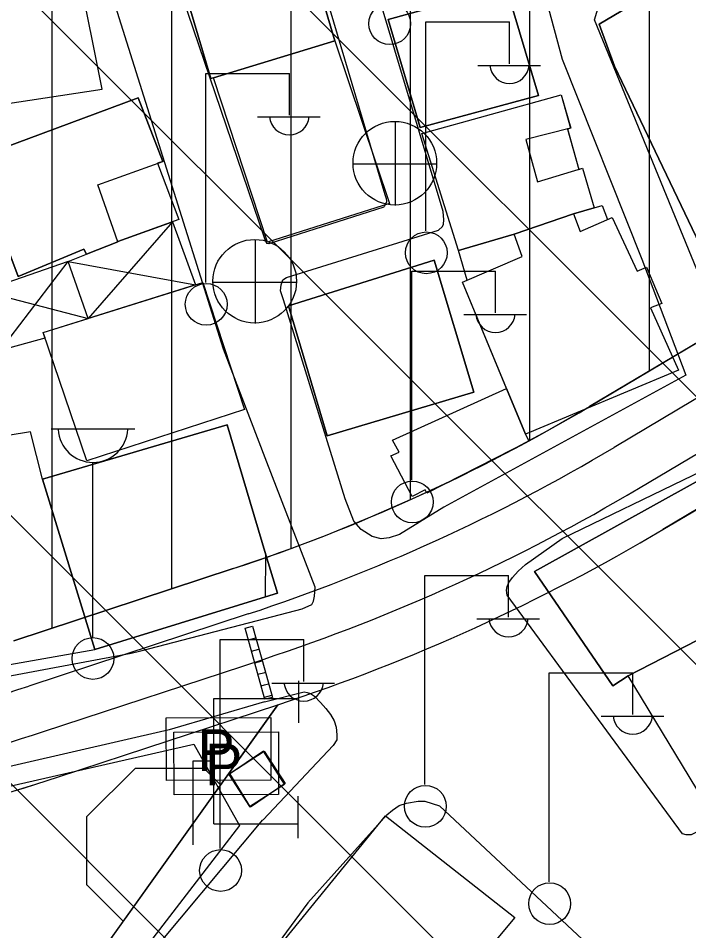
# Model space of a CAD drawing. Extents: x 417995 to 421451, y 4454518 to 4458015.
# Drawn here: x 420777.8 to 420833.9, y 4457463.8 to 4457540.2 of the extents above; entities that cross this region are included whole.
import ezdxf

# ---------------------------------------------------------------- set-up
doc = ezdxf.new("R2010")
doc.units = 0
for name, color, linetype in [('ADAKENARI', 7, 'Continuous'), ('B_Merdiven', 7, 'Continuous'), ('B_Mesken', 7, 'Continuous'), ('B_Sundurma', 7, 'Continuous'), ('B_Teras', 7, 'Continuous'), ('B_Ticari', 7, 'Continuous'), ('KALDIRIM', 7, 'Continuous'), ('PL_AYA_AGACLANDIRIL', 7, 'Continuous'), ('PL_KON_MEV_250', 7, 'Continuous'), ('S_Cad_Sok_Lambasi', 7, 'Continuous'), ('S_Elektrik_Diregi', 7, 'Continuous'), ('S_Pano', 7, 'Continuous'), ('S_Rogar_Kapagi', 7, 'Continuous'), ('S_Telefon_Kulubesi', 7, 'Continuous'), ('Sinir_Duvar_tek_tarafa_ait', 7, 'Continuous'), ('SN_TR_SIVILASMA', 7, 'Continuous'), ('TR_AGACALANI', 7, 'Continuous'), ('TR_ORTAYOGUNKONUT', 7, 'Continuous'), ('Yol_Sose', 7, 'Continuous')]:
    doc.layers.add(name, color=color, linetype=linetype)

msp = doc.modelspace()

# ---------------------------------------------------------------- linework, layer by layer
at = {"layer": 'ADAKENARI'}
for p, q in [((420924.095, 4457566.256), (420825.603, 4457507.667)), ((420831.738, 4457497.354), (420930.361, 4457556.021)), ((420795.756, 4457494.083), (420777.385, 4457488.045)), ((420714.328, 4457363.5), (420799.503, 4457482.683)), ((420781.132, 4457476.645), (420799.503, 4457482.683))]:
    msp.add_line(p, q, dxfattribs=at)
for centre, radius, start, end in [((420748.917, 4457636.583), 150, 288.19532, 300.74663), ((420748.917, 4457636.583), 162, 288.19532, 300.74663), ((420723.052, 4457653.344), 186, 283.28864, 288.19532)]:
    msp.add_arc(centre, radius, start, end, dxfattribs=at)
at = {"layer": 'B_Merdiven'}
for p, q in [((420797.023, 4457488.125), (420797.64, 4457488.295)), ((420797.289, 4457487.161), (420797.911, 4457487.333)), ((420797.556, 4457486.198), (420798.183, 4457486.37)), ((420797.822, 4457485.234), (420798.398, 4457485.392)), ((420798.398, 4457485.392), (420798.454, 4457485.408)), ((420798.089, 4457484.27), (420798.387, 4457484.352)), ((420798.387, 4457484.352), (420798.726, 4457484.445)), ((420798.355, 4457483.306), (420798.376, 4457483.312)), ((420798.376, 4457483.312), (420798.997, 4457483.483))]:
    msp.add_line(p, q, dxfattribs=at)
msp.add_lwpolyline([(420799.054, 4457483.283), (420798.4, 4457483.146), (420798.375, 4457483.234), (420796.756, 4457489.089), (420797.368, 4457489.258), (420798.4, 4457485.599)], close=True, dxfattribs=at)
at = {"layer": 'B_Mesken'}
for points in [[(420826.404, 4457539.693), (420827.679, 4457536.163), (420838.542, 4457513.465), (420892.842, 4457545.959), (420893.949, 4457550.738), (420882.244, 4457572.736)], [(420826.404, 4457539.693), (420882.244, 4457572.736), (420893.949, 4457550.738), (420892.842, 4457545.959), (420838.542, 4457513.465), (420827.68, 4457536.163)], [(420800.015, 4457552.674), (420789.608, 4457549.522), (420793.882, 4457535.123), (420804.255, 4457538.299)], [(420804.255, 4457538.3), (420794.105, 4457535.192), (420793.882, 4457535.123), (420789.608, 4457549.522), (420800.015, 4457552.674)], [(420771.369, 4457541.712), (420772, 4457537.824), (420770.813, 4457537.673), (420771.709, 4457532.255), (420784.792, 4457534.246), (420782.821, 4457544.02)], [(420811.4, 4457531.022), (420821.317, 4457533.706), (420818.615, 4457542.806), (420808.74, 4457540.066)], [(420811.4, 4457531.022), (420808.74, 4457540.066), (420818.615, 4457542.806), (420821.317, 4457533.706)], [(420794.105, 4457535.192), (420804.255, 4457538.3), (420808.846, 4457524.652), (420798.623, 4457521.423)], [(420804.255, 4457538.299), (420808.846, 4457524.652), (420798.623, 4457521.423), (420794.105, 4457535.191)], [(420789.411, 4457528.035), (420791.217, 4457523.328), (420786.086, 4457521.49), (420786.095, 4457521.465), (420783.473, 4457520.414), (420783.262, 4457520.838), (420777.758, 4457518.561), (420774.025, 4457528.395), (420787.801, 4457533.505), (420789.852, 4457528.195)], [(420823.74, 4457530.905), (420824.705, 4457527.523), (420825.014, 4457527.616), (420825.981, 4457524.297), (420824.26, 4457523.797), (420819.278, 4457522.089), (420814.625, 4457520.729), (420811.564, 4457530.542), (420823.21, 4457533.753), (420824.016, 4457530.976)], [(420823.741, 4457530.906), (420824.705, 4457527.523), (420825.014, 4457527.616), (420825.981, 4457524.297), (420824.26, 4457523.797), (420819.278, 4457522.089), (420814.626, 4457520.73), (420811.564, 4457530.542), (420823.21, 4457533.753), (420824.017, 4457530.976)], [(420815.349, 4457518.253), (420814.625, 4457520.729), (420819.278, 4457522.089), (420824.26, 4457523.797), (420826.661, 4457524.494), (420827.105, 4457523.328), (420827.489, 4457523.495), (420829.583, 4457518.998), (420830.354, 4457519.336), (420831.662, 4457516.3), (420830.698, 4457515.923), (420833.038, 4457510.719), (420820.24, 4457505.352), (420814.949, 4457518.082)], [(420820.24, 4457505.352), (420818.653, 4457509.172), (420814.949, 4457518.082), (420815.35, 4457518.253), (420814.626, 4457520.73), (420819.278, 4457522.089), (420824.26, 4457523.797), (420825.981, 4457524.297), (420826.661, 4457524.494), (420827.105, 4457523.328), (420827.489, 4457523.495), (420829.583, 4457518.998), (420830.354, 4457519.336), (420831.662, 4457516.3), (420830.698, 4457515.923), (420833.038, 4457510.719)], [(420800.388, 4457516.098), (420803.635, 4457505.193), (420815.894, 4457508.85), (420812.574, 4457519.92)], [(420800.388, 4457516.098), (420812.574, 4457519.92), (420815.894, 4457508.85), (420803.635, 4457505.193)], [(420793.217, 4457518.057), (420796.709, 4457507.4), (420783.498, 4457503.112), (420779.851, 4457513.864)], [(420820.24, 4457505.352), (420820.518, 4457504.768), (420811.979, 4457500.392), (420811.832, 4457500.681), (420810.745, 4457500.126), (420808.945, 4457503.517), (420809.642, 4457503.849), (420809.093, 4457504.856), (420818.653, 4457509.172)], [(420820.24, 4457505.352), (420820.518, 4457504.768), (420811.979, 4457500.392), (420811.832, 4457500.681), (420810.745, 4457500.126), (420808.945, 4457503.517), (420809.642, 4457503.849), (420809.093, 4457504.856), (420818.653, 4457509.172)], [(420798.501, 4457495.239), (420795.252, 4457506.117), (420779.788, 4457501.567), (420784.16, 4457487.319), (420798.465, 4457491.733)], [(420798.501, 4457495.239), (420795.252, 4457506.117), (420779.788, 4457501.567), (420784.16, 4457487.319), (420798.465, 4457491.733), (420799.457, 4457492.039)], [(420798.502, 4457495.239), (420799.458, 4457492.039), (420798.465, 4457491.733), (420784.16, 4457487.319), (420779.788, 4457501.567), (420795.252, 4457506.117)], [(420779.788, 4457501.567), (420778.795, 4457505.531), (420766.492, 4457503.541), (420770.079, 4457484.831), (420784.16, 4457487.319)], [(420839.408, 4457490.537), (420834.515, 4457501.345), (420820.984, 4457493.849), (420827.54, 4457484.278), (420828.827, 4457485.093)], [(420839.408, 4457490.537), (420828.827, 4457485.093), (420827.54, 4457484.278), (420820.984, 4457493.849), (420834.515, 4457501.345)], [(420844.781, 4457478.659), (420835.688, 4457473.77), (420828.827, 4457485.093), (420839.408, 4457490.537)], [(420839.577, 4457490.164), (420844.781, 4457478.659), (420835.688, 4457473.77), (420828.827, 4457485.093), (420839.408, 4457490.537)], [(420813.457, 4457455.83), (420811.856, 4457453.85), (420810.292, 4457451.916), (420809.413, 4457452.614), (420809.306, 4457452.48), (420806.228, 4457448.637), (420805.909, 4457448.238), (420795.028, 4457456.831), (420808.52, 4457473.388), (420819.331, 4457464.861), (420815.668, 4457460.444), (420816.628, 4457459.751)], [(420805.909, 4457448.238), (420795.028, 4457456.831), (420808.52, 4457473.387), (420819.331, 4457464.861), (420815.668, 4457460.444), (420816.628, 4457459.751), (420810.291, 4457451.916), (420809.413, 4457452.614)]]:
    msp.add_lwpolyline(points, close=True, dxfattribs=at)
at = {"layer": 'B_Sundurma'}
for p, q in [((420790.687, 4457523.138), (420783.601, 4457515.041)), ((420776.265, 4457512.389), (420781.93, 4457519.809)), ((420781.93, 4457519.809), (420792.591, 4457517.86)), ((420774.759, 4457517.334), (420783.601, 4457515.041)), ((420798.328, 4457478.724), (420798.346, 4457478.797))]:
    msp.add_line(p, q, dxfattribs=at)
for points in [[(420781.93, 4457519.809), (420783.473, 4457520.414), (420786.095, 4457521.465), (420786.086, 4457521.49), (420790.687, 4457523.138), (420792.591, 4457517.86), (420783.601, 4457515.041)], [(420774.759, 4457517.334), (420776.265, 4457512.389), (420780.005, 4457513.409), (420779.851, 4457513.864), (420783.601, 4457515.041), (420781.93, 4457519.809)], [(420800.106, 4457476.091), (420797.218, 4457474.108), (420795.479, 4457476.917), (420798.346, 4457478.797)], [(420800.106, 4457476.091), (420797.218, 4457474.108), (420795.479, 4457476.917), (420798.346, 4457478.797)]]:
    msp.add_lwpolyline(points, close=True, dxfattribs=at)
at = {"layer": 'B_Teras'}
for points in [[(420789.852, 4457528.195), (420787.801, 4457533.505), (420774.025, 4457528.395), (420777.758, 4457518.561), (420783.262, 4457520.838), (420783.473, 4457520.414), (420786.095, 4457521.465), (420784.425, 4457526.223)], [(420814.625, 4457520.729), (420811.564, 4457530.542), (420823.21, 4457533.753), (420824.016, 4457530.976), (420820.264, 4457530.012), (420821.226, 4457526.48), (420825.014, 4457527.616), (420825.981, 4457524.297), (420824.26, 4457523.797), (420819.278, 4457522.089)], [(420820.24, 4457505.352), (420814.949, 4457518.082), (420819.961, 4457520.22), (420819.278, 4457522.089), (420824.26, 4457523.797), (420824.806, 4457522.329), (420827.489, 4457523.495), (420829.583, 4457518.998), (420830.354, 4457519.336), (420831.662, 4457516.3), (420830.698, 4457515.923), (420833.038, 4457510.719)]]:
    msp.add_lwpolyline(points, close=True, dxfattribs=at)
at = {"layer": 'B_Ticari'}
msp.add_lwpolyline([(420797.135, 4457474.153), (420800.055, 4457476.043), (420798.285, 4457478.803), (420795.395, 4457476.843)], close=True, dxfattribs=at)
at = {"layer": 'KALDIRIM'}
for p, q in [((420922.445, 4457560.62), (420827.648, 4457504.23)), ((420829.693, 4457500.792), (420927.477, 4457558.959)), ((420797.005, 4457490.283), (420778.634, 4457484.245)), ((420779.883, 4457480.445), (420798.254, 4457486.483))]:
    msp.add_line(p, q, dxfattribs=at)
for centre, radius, start, end in [((420748.917, 4457636.583), 154, 288.19532, 300.74663), ((420748.917, 4457636.583), 158, 288.19532, 300.74663), ((420723.052, 4457653.344), 178, 283.28864, 288.19532), ((420723.052, 4457653.344), 182, 283.28864, 288.19532)]:
    msp.add_arc(centre, radius, start, end, dxfattribs=at)
at = {"layer": 'PL_AYA_AGACLANDIRIL'}
msp.add_lwpolyline([(420777.336, 4457475.442), (420779.238, 4457476.033), (420781.132, 4457476.645), (420799.503, 4457482.683), (420714.328, 4457363.5)], dxfattribs=at)
at = {"layer": 'PL_KON_MEV_250'}
for points in [[(420777.385, 4457488.045), (420795.756, 4457494.083), (420799.64, 4457495.419), (420803.486, 4457496.861), (420807.291, 4457498.407), (420811.052, 4457500.057), (420814.767, 4457501.809), (420818.432, 4457503.663), (420822.045, 4457505.616), (420825.603, 4457507.667), (420924.095, 4457566.256), (420925.782, 4457573.076), (420798.625, 4457780.776)], [(420997.205, 4457456.413), (420937.269, 4457554.313), (420930.361, 4457556.021), (420831.738, 4457497.354)], [(420799.503, 4457482.683), (420794.707, 4457475.973), (420786.54, 4457464.545), (420772.367, 4457444.713), (420767.927, 4457438.5), (420714.328, 4457363.5), (420671.835, 4457392.008), (420660.08, 4457399.894), (420650.187, 4457406.531), (420645.556, 4457400.847), (420643.625, 4457398.476), (420637.41, 4457390.847), (420633.625, 4457386.201), (420629.264, 4457380.847), (420623.625, 4457373.925), (420621.118, 4457370.847), (420613.625, 4457361.649), (420612.972, 4457360.847), (420610.126, 4457357.353)]]:
    msp.add_lwpolyline(points, dxfattribs=at)
msp.add_arc((420748.917, 4457636.583), 162, 288.19532, 300.74663, dxfattribs=at)
at = {"layer": 'S_Cad_Sok_Lambasi'}
for p, q in [((420780.515, 4457505.803), (420787.515, 4457505.803)), ((420784.015, 4457488.303), (420784.015, 4457502.978))]:
    msp.add_line(p, q, dxfattribs=at)
msp.add_circle((420784.015, 4457486.553), 1.75, dxfattribs=at)
msp.add_arc((420784.015, 4457505.907), 2.929, 183.298, 356.90719, dxfattribs=at)
at = {"layer": 'S_Elektrik_Diregi'}
for p, q in [((420811.893, 4457522.37), (420811.893, 4457539.87)), ((420811.893, 4457539.87), (420818.893, 4457539.87)), ((420818.893, 4457536.37), (420818.893, 4457539.87)), ((420793.46, 4457518.057), (420793.46, 4457535.557)), ((420793.46, 4457535.557), (420800.46, 4457535.557)), ((420800.46, 4457532.057), (420800.46, 4457535.557)), ((420816.233, 4457536.23), (420821.483, 4457536.23)), ((420797.8, 4457531.917), (420803.05, 4457531.917)), ((420810.72, 4457501.504), (420810.72, 4457519.004)), ((420810.72, 4457519.004), (420817.72, 4457519.004)), ((420817.72, 4457515.504), (420817.72, 4457519.004)), ((420815.06, 4457515.364), (420820.31, 4457515.364)), ((420811.814, 4457476.013), (420811.814, 4457493.513)), ((420811.814, 4457493.513), (420818.814, 4457493.513)), ((420818.814, 4457490.013), (420818.814, 4457493.513)), ((420816.154, 4457489.873), (420821.404, 4457489.873)), ((420794.663, 4457470.636), (420794.663, 4457488.136)), ((420794.663, 4457488.136), (420801.663, 4457488.136)), ((420801.663, 4457484.636), (420801.663, 4457488.136)), ((420822.217, 4457467.859), (420822.217, 4457485.359)), ((420822.217, 4457485.359), (420829.217, 4457485.359)), ((420829.217, 4457481.859), (420829.217, 4457485.359)), ((420799.003, 4457484.496), (420804.253, 4457484.496)), ((420826.557, 4457481.719), (420831.807, 4457481.719))]:
    msp.add_line(p, q, dxfattribs=at)
for centre in [(420808.862, 4457539.722), (420811.929, 4457520.534), (420793.496, 4457516.222), (420810.756, 4457499.668), (420811.85, 4457474.178), (420794.699, 4457468.8), (420822.253, 4457466.024)]:
    msp.add_circle(centre, 1.75, dxfattribs=at)
for centre in [(420818.894, 4457536.383), (420800.46, 4457532.07), (420817.721, 4457515.517), (420818.815, 4457490.026), (420801.663, 4457484.649), (420829.218, 4457481.872)]:
    msp.add_arc(centre, 1.658, 184.83843, 355.14641, dxfattribs=at)
at = {"layer": 'S_Pano'}
for points in [[(420790.152, 4457481.598), (420798.902, 4457481.625), (420798.919, 4457476.375), (420790.169, 4457476.348)], [(420790.792, 4457480.397), (420799.542, 4457480.425), (420799.559, 4457475.175), (420790.809, 4457475.148)]]:
    msp.add_lwpolyline(points, close=True, dxfattribs=at)
at = {"layer": 'S_Rogar_Kapagi'}
for p, q in [((420809.345, 4457524.511), (420809.345, 4457531.511)), ((420805.775, 4457527.976), (420812.775, 4457527.976)), ((420797.613, 4457514.624), (420797.613, 4457521.624)), ((420794.043, 4457518.089), (420801.043, 4457518.089))]:
    msp.add_line(p, q, dxfattribs=at)
for centre in [(420809.292, 4457528.039), (420797.56, 4457518.153)]:
    msp.add_circle(centre, 3.5, dxfattribs=at)
at = {"layer": 'S_Telefon_Kulubesi'}
for p, q in [((420801.24, 4457481.173), (420801.24, 4457484.673)), ((420794.135, 4457472.703), (420794.135, 4457483.203)), ((420794.135, 4457483.203), (420801.135, 4457483.203)), ((420794.135, 4457477.953), (420792.385, 4457477.953)), ((420792.385, 4457477.953), (420792.385, 4457470.953)), ((420801.205, 4457471.513), (420801.205, 4457475.013)), ((420794.135, 4457472.703), (420801.135, 4457472.703))]:
    msp.add_line(p, q, dxfattribs=at)
at = {"layer": 'Sinir_Duvar_tek_tarafa_ait'}
msp.add_lwpolyline([(420653.69, 4457437.2), (420662.152, 4457445.569), (420676.09, 4457450.715), (420695.894, 4457456.573), (420725.436, 4457464.196), (420753.409, 4457470.481), (420792.454, 4457479.367), (420796.277, 4457472.567), (420778.433, 4457449.329), (420750.651, 4457413.647), (420727.804, 4457386.175), (420708.297, 4457357.411), (420691.801, 4457328.302)], dxfattribs=at)
at = {"layer": 'SN_TR_SIVILASMA'}
for p, q in [((421286.921, 4456966.287), (420468.947, 4457784.262)), ((421287.153, 4456988.506), (420491.637, 4457784.022)), ((421287.616, 4457032.944), (420537.019, 4457783.542)), ((421287.848, 4457055.163), (420559.709, 4457783.302))]:
    msp.add_line(p, q, dxfattribs=at)
at = {"layer": 'TR_AGACALANI'}
for p, q in [((420783.505, 4457473.319), (420787.564, 4457477.378)), ((420787.587, 4457477.36), (420793.327, 4457477.36)), ((420794.707, 4457475.973), (420793.306, 4457477.373)), ((420783.507, 4457467.58), (420783.507, 4457473.32)), ((420786.54, 4457464.545), (420783.526, 4457467.558))]:
    msp.add_line(p, q, dxfattribs=at)
at = {"layer": 'TR_ORTAYOGUNKONUT'}
for p, q in [((420800.61, 4457495.783), (420800.61, 4457777.533)), ((420810.61, 4457499.863), (420810.61, 4457761.199)), ((420820.61, 4457504.841), (420820.61, 4457744.865)), ((420830.61, 4457510.646), (420830.61, 4457728.531)), ((420790.61, 4457492.392), (420790.61, 4457613.275)), ((420780.61, 4457489.105), (420780.61, 4457608.401))]:
    msp.add_line(p, q, dxfattribs=at)
for points in [[(420997.205, 4457456.413), (420937.269, 4457554.313), (420930.361, 4457556.021), (420831.738, 4457497.354)], [(420799.503, 4457482.683), (420794.707, 4457475.973), (420786.54, 4457464.545), (420772.367, 4457444.713), (420767.927, 4457438.5), (420714.328, 4457363.5), (420671.835, 4457392.008), (420660.08, 4457399.894), (420650.187, 4457406.531), (420645.556, 4457400.847), (420643.625, 4457398.476), (420637.41, 4457390.847), (420633.625, 4457386.201), (420629.264, 4457380.847), (420623.625, 4457373.925), (420621.118, 4457370.847), (420613.625, 4457361.649), (420612.972, 4457360.847), (420610.126, 4457357.353)]]:
    msp.add_lwpolyline(points, dxfattribs=at)
msp.add_arc((420748.917, 4457636.583), 162, 288.19532, 300.74663, dxfattribs=at)
at = {"layer": 'Yol_Sose'}
for points in [[(420807.185, 4457594.344), (420816.42, 4457562.351), (420823.316, 4457536.764), (420829.984, 4457519.997), (420833.663, 4457510.288)], [(420794.947, 4457512.47), (420785.896, 4457541.193), (420777.195, 4457565.345), (420771.905, 4457580.382), (420771.721, 4457580.792), (420771.505, 4457580.894), (420771.3, 4457580.921), (420754.485, 4457577.83)], [(420799.966, 4457516.594), (420799.704, 4457517.338), (420799.762, 4457517.857), (420799.903, 4457518.266), (420800.212, 4457518.475), (420812.941, 4457522.43), (420813.274, 4457522.725), (420813.367, 4457522.94), (420813.398, 4457523.308), (420813.33, 4457523.983), (420799.296, 4457570.895)], [(420784.139, 4457563.603), (420798.377, 4457521.728), (420798.546, 4457521.349), (420798.734, 4457521.308), (420798.775, 4457521.321)], [(420799.147, 4457556.708), (420808.464, 4457525.42), (420808.564, 4457525.092), (420808.601, 4457524.852), (420808.599, 4457524.809), (420808.408, 4457524.383)], [(420837.38, 4457512.319), (420826.021, 4457540.045), (420827.387, 4457544.571)], [(420798.775, 4457521.322), (420808.408, 4457524.383)], [(420833.663, 4457510.288), (420813.403, 4457499.217), (420809.672, 4457496.933), (420808.812, 4457496.667), (420808.153, 4457496.572), (420807.392, 4457496.764), (420806.464, 4457497.354), (420805.845, 4457498.068), (420805.122, 4457499.924), (420799.966, 4457516.594)], [(420818.697, 4457491.854), (420818.664, 4457492.053), (420818.635, 4457492.284), (420818.693, 4457492.586), (420818.825, 4457492.931), (420819.14, 4457493.353), (420819.615, 4457493.883), (420820.231, 4457494.436), (420823.316, 4457496.614), (420845.245, 4457507.223), (420862.476, 4457514.269)], [(420798.583, 4457503.011), (420794.947, 4457512.47)], [(420798.445, 4457489.901), (420801.546, 4457490.702), (420802.337, 4457491.083), (420802.486, 4457491.37), (420802.554, 4457491.78), (420802.612, 4457492.53), (420798.583, 4457503.011)], [(420900.317, 4457501.634), (420877.652, 4457491.857), (420855.435, 4457482.813), (420834.112, 4457471.773), (420834.107, 4457471.773), (420833.698, 4457471.781), (420833.374, 4457471.87), (420818.697, 4457491.854)], [(420787.204, 4457486.999), (420788.024, 4457487.211), (420798.445, 4457489.901)], [(420768.556, 4457483.631), (420771.229, 4457484.012), (420787.204, 4457486.999)], [(420798.372, 4457482.921), (420801.694, 4457483.77), (420801.947, 4457483.718), (420802.238, 4457483.612), (420802.573, 4457483.4), (420803.076, 4457482.865), (420803.509, 4457482.368), (420803.899, 4457481.854), (420804.214, 4457481.34), (420804.384, 4457480.809), (420804.447, 4457480.154), (420804.423, 4457479.739), (420804.13, 4457479.264), (420798.268, 4457473.047)], [(420798.372, 4457482.921), (420790.382, 4457480.581), (420774.122, 4457476.851), (420752.072, 4457471.975), (420725.54, 4457465.784), (420696.027, 4457458.426), (420681.153, 4457454.629), (420676.549, 4457452.997), (420662.664, 4457447.618), (420661.171, 4457446.865), (420659.017, 4457445.412), (420656.72, 4457443.273), (420649.12, 4457435.051), (420636.142, 4457419.435), (420635.65, 4457418.592), (420635.47, 4457418.041), (420635.535, 4457417.357), (420635.78, 4457416.737), (420648.811, 4457406.958)], [(420802.003, 4457466.083), (420808.618, 4457473.465), (420809.087, 4457473.85), (420809.666, 4457474.232), (420810.262, 4457474.438), (420811.253, 4457474.614), (420811.801, 4457474.602), (420813.042, 4457474.224), (420854.919, 4457435.048)], [(420787.883, 4457460.652), (420798.25, 4457473.028)], [(420802.003, 4457466.083), (420798.14, 4457460.82)]]:
    msp.add_lwpolyline(points, dxfattribs=at)

# ---------------------------------------------------------------- texts
at = {"layer": 'S_Pano'}
for p in [(420792.774, 4457477.119), (420793.414, 4457475.919)]:
    msp.add_text('P', height=3.5, rotation=0.18258, dxfattribs=at).set_placement(p)

doc.saveas('drawing.dxf')
